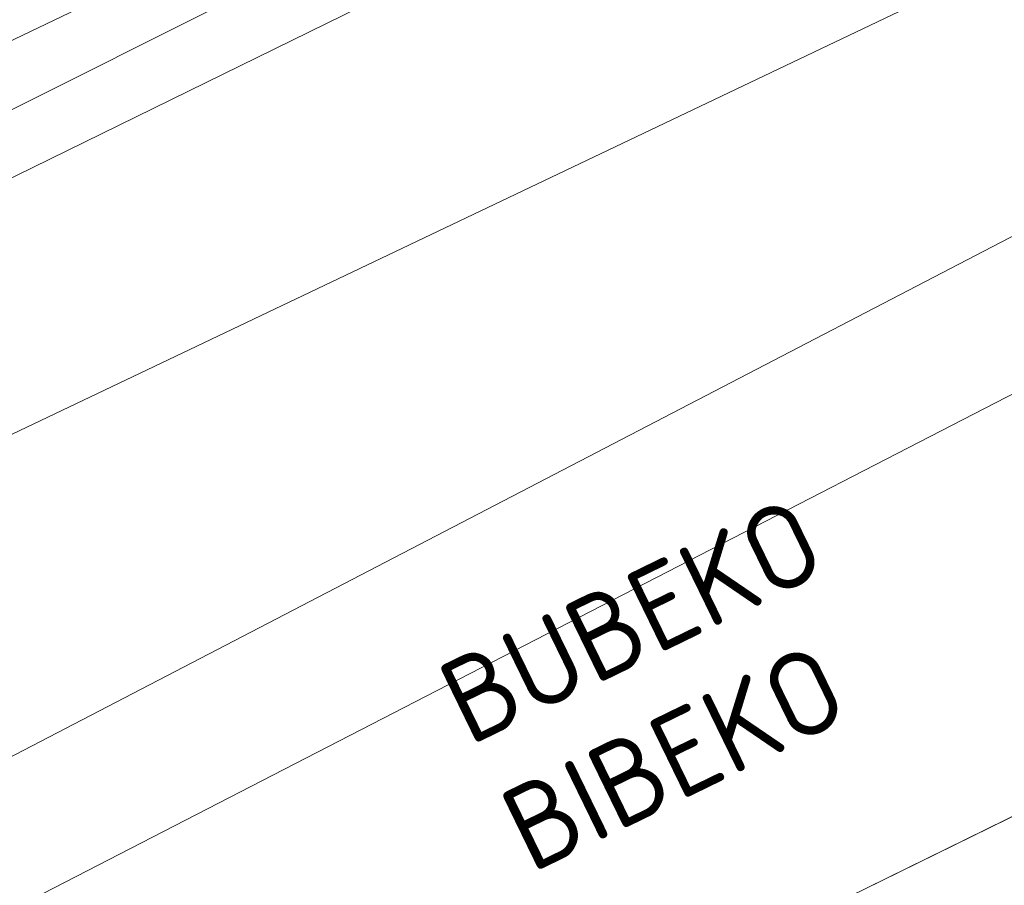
# Model space of a CAD drawing. Header units: metres. Extents: x 163543 to 168130, y 402678 to 405437.
# Tile 583 of 656: x 165480 to 165488, y 403919 to 403926. Entities that reach past the tile are written whole.
import ezdxf

# ---------------------------------------------------------------- set-up
doc = ezdxf.new("R2010")
doc.units = ezdxf.units.M
doc.linetypes.add('X-CA190022.004-UO-GZM_Komgrenzen$0$AL-TEKENBLADGRENS', pattern=[11.5, 2.5, -1.5, 1, -1.5, 1, -1.5, 2.5])
for name, color, linetype, lineweight in [('X-CA190022.004-UO-BGT_Ondergrond$0$GE_244_Taludlijn_Lijn_GEM', 253, 'Continuous', 9), ('X-CA190022.004-UO-BGT_Ondergrond$0$GE_367_OWGBerm_groenvoorziening_grasenk_GEM', 253, 'Continuous', 9), ('X-CA190022.004-UO-BGT_Ondergrond$0$GE_461_BTDGraslandoverig_Vlak_GEM', 253, 'Continuous', 9), ('X-CA190022.004-UO-BGT_Ondergrond$0$GE_504_WTDWaterloop_sloot_Vlak_GEM', 253, 'Continuous', 9), ('X-CA190022.004-UO-BGT_Ondergrond$0$GE_541_OWTOever_slootkant_Vlak_GEM', 253, 'Continuous', 9), ('X-CA190022.004-UO-GZM_Komgrenzen$0$X-XX-AL-VERWIJZING_KOMGRENS-G', 1, 'X-CA190022.004-UO-GZM_Komgrenzen$0$AL-TEKENBLADGRENS', 13), ('X-CA190022.004-UO-KAD_Percelen$0$B-WE-KG-GRENS_PERCEEL-GV', 150, 'Continuous', 9)]:
    doc.layers.add(name, color=color, linetype=linetype, lineweight=lineweight)
doc.styles.add('X-CA190022.004-UO-GZM_Komgrenzen$0$NLCS-ISO-M200-T35', font='NLCS-ISO.ttf', dxfattribs={"height": 0.7})

msp = doc.modelspace()

# ---------------------------------------------------------------- linework, layer by layer
at = {"layer": 'X-CA190022.004-UO-BGT_Ondergrond$0$GE_244_Taludlijn_Lijn_GEM'}
msp.add_line((165473.164, 403911.845), (165493.413, 403921.777), dxfattribs=at)
at = {"layer": 'X-CA190022.004-UO-BGT_Ondergrond$0$GE_367_OWGBerm_groenvoorziening_grasenk_GEM', "flags": 128}
for points in [[(165405.934, 403882.882), (165418.322, 403889.087), (165427.369, 403892.934), (165431.711, 403895.092), (165440.947, 403899.683), (165442.706, 403900.557), (165455.967, 403906.999), (165466.917, 403912.152), (165480.008, 403918.483), (165493.464, 403925.411), (165499.33, 403929.427), (165501.371, 403932.143), (165502.06, 403935.175), (165499.74, 403937.17), (165499.089, 403936.746), (165501.693, 403939.269), (165501.649, 403938.443), (165503.293, 403936.224)], [(165293.243, 403818.777), (165284.196, 403814.846), (165255.308, 403799.755), (165247.366, 403795.437), (165241.242, 403792.881), (165230.972, 403787.816), (165218.964, 403782.861), (165213.949, 403780.601), (165208.313, 403777.778), (165207.932, 403778.55), (165207.634, 403779.154), (165206.967, 403780.505), (165206.793, 403780.855), (165205.831, 403782.805), (165207.914, 403783.806), (165464.701, 403907.211), (165473.164, 403911.845), (165493.413, 403921.777), (165496.769, 403924.303), (165499.833, 403927.674), (165503.305, 403931.968)], [(165503.305, 403931.968), (165499.833, 403927.674), (165496.769, 403924.303), (165493.413, 403921.777), (165473.164, 403911.845), (165464.701, 403907.211), (165207.914, 403783.806)]]:
    msp.add_lwpolyline(points, dxfattribs=at)
at = {"layer": 'X-CA190022.004-UO-BGT_Ondergrond$0$GE_461_BTDGraslandoverig_Vlak_GEM', "flags": 128}
msp.add_lwpolyline([(165498.332, 403936.252), (165490.86, 403931.38), (165482.421, 403926.8), (165471.772, 403921.701), (165465.332, 403918.371), (165460.346, 403916.117), (165457.866, 403914.841), (165457.401, 403914.602), (165455.108, 403913.319), (165453.858, 403912.723), (165451.536, 403917.368), (165452.145, 403917.634), (165453.696, 403914.087), (165457.533, 403915.765), (165458.248, 403916.453), (165479.295, 403926.202), (165492.489, 403933.186), (165497.568, 403936.696), (165497.763, 403936.831), (165498.332, 403936.252)], dxfattribs=at)
at = {"layer": 'X-CA190022.004-UO-BGT_Ondergrond$0$GE_504_WTDWaterloop_sloot_Vlak_GEM', "flags": 128}
msp.add_lwpolyline([(165394.37, 403883.117), (165410.855, 403890.87), (165432.998, 403901.193), (165448.153, 403908.51), (165467.316, 403918.285), (165493.188, 403930.978), (165497.688, 403934.283), (165499.377, 403935.428), (165499.928, 403935.611), (165500.722, 403934.769), (165500.495, 403934.327), (165499.733, 403932.417), (165498.172, 403930.507), (165492.915, 403926.449), (165471.659, 403915.411), (165458.016, 403909.344), (165447.554, 403904.256), (165428.723, 403894.968), (165416.964, 403889.751), (165411.186, 403887.025), (165399.808, 403881.291)], dxfattribs=at)
at = {"layer": 'X-CA190022.004-UO-BGT_Ondergrond$0$GE_541_OWTOever_slootkant_Vlak_GEM', "flags": 128}
for points in [[(165435.027, 403903.751), (165453.858, 403912.723), (165455.108, 403913.319), (165457.401, 403914.602), (165457.866, 403914.841), (165460.346, 403916.117), (165465.332, 403918.371), (165471.772, 403921.701), (165482.421, 403926.8), (165490.86, 403931.38), (165498.332, 403936.252), (165498.453, 403936.129), (165499.089, 403936.746), (165499.74, 403937.17), (165502.06, 403935.175), (165501.371, 403932.143), (165499.33, 403929.427), (165493.464, 403925.411), (165480.008, 403918.483), (165466.917, 403912.152)], [(165399.808, 403881.291), (165411.186, 403887.025), (165416.964, 403889.751), (165428.723, 403894.968), (165447.554, 403904.256), (165458.016, 403909.344), (165471.659, 403915.411), (165492.915, 403926.449), (165498.172, 403930.507), (165499.733, 403932.417), (165500.495, 403934.327), (165500.722, 403934.769), (165499.928, 403935.611), (165499.377, 403935.428), (165497.688, 403934.283), (165493.188, 403930.978), (165467.316, 403918.285), (165448.153, 403908.51), (165432.998, 403901.193), (165410.855, 403890.87), (165394.37, 403883.117)]]:
    msp.add_lwpolyline(points, dxfattribs=at)
at = {"layer": 'X-CA190022.004-UO-KAD_Percelen$0$B-WE-KG-GRENS_PERCEEL-GV', "flags": 128}
msp.add_lwpolyline([(165196.7, 403790), (165276.2, 403826.7), (165276.248, 403824.924), (165276.3, 403823), (165372.327, 403871.117), (165507.8, 403939), (165504.3, 403942.15), (165497.079, 403937.449), (165489.46, 403932.49), (165323.1, 403852.205), (165220.21, 403802.55), (165215.14, 403802.41), (165211.94, 403806.63), (165196.73, 403847.93)], dxfattribs=at)
for points in [[(165513.006, 403935.006), (165507.8, 403939), (165372.327, 403871.117), (165504.764, 403934.187), (165505.996, 403931.629)], [(165198.984, 403783.721), (165203.794, 403770.499), (165219.371, 403778.022), (165261.19, 403798.093), (165312.395, 403823.042), (165377.01, 403853.973), (165439.548, 403884.215), (165525.447, 403925.461), (165513.006, 403935.006), (165505.996, 403931.629), (165504.764, 403934.187), (165372.327, 403871.117), (165276.3, 403823), (165276.248, 403824.924), (165211.72, 403793.834), (165208.803, 403792.162), (165203.98, 403789.794), (165205.414, 403786.827)]]:
    msp.add_lwpolyline(points, close=True, dxfattribs=at)

# ---------------------------------------------------------------- texts
at = {"layer": 'X-CA190022.004-UO-GZM_Komgrenzen$0$X-XX-AL-VERWIJZING_KOMGRENS-G', "insert": (165483.3953, 403920.4155), "char_height": 0.7, "attachment_point": 1, "rotation": 25.98487, "style": 'X-CA190022.004-UO-GZM_Komgrenzen$0$NLCS-ISO-M200-T35'}
msp.add_mtext_dynamic_manual_height_columns('BUBEKO\\PBIBEKO', width=11.698284, gutter_width=2.5, heights=[0], dxfattribs=at)

doc.saveas('drawing.dxf')
